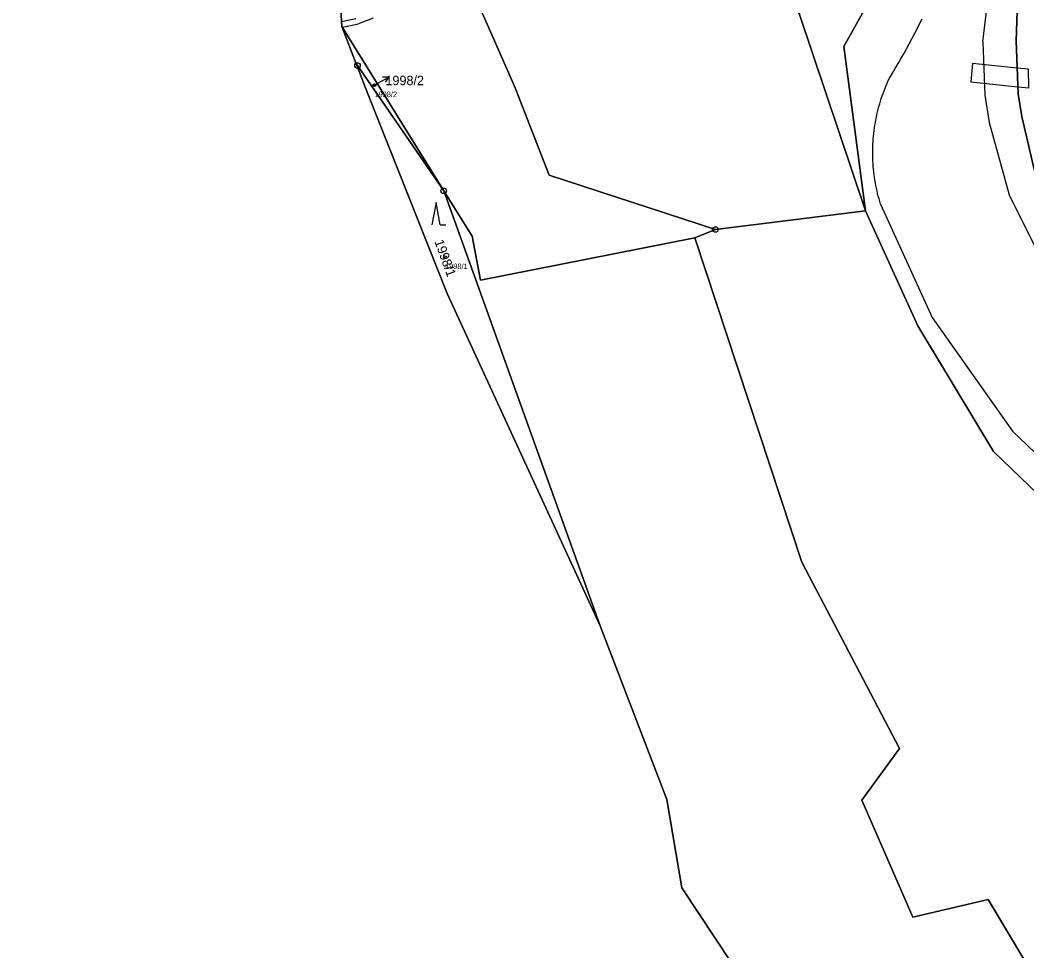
# Model space of a CAD drawing. Extents: x -653098 to -649479, y -997642 to -992666.
# Drawn here: x -650912.5 to -650731.1, y -996350.3 to -996182.5 of the extents above; entities that cross this region are included whole.
import ezdxf

# ---------------------------------------------------------------- set-up
doc = ezdxf.new("R2010")
doc.units = 0
for name, color, linetype in [('Definiční body', 7, 'Continuous'), ('Hranice parcel', 7, 'Continuous'), ('Parcelní čísla', 7, 'Continuous'), ('Polygon ku', 7, 'Continuous'), ('Polygon parcely', 7, 'Continuous'), ('Pop  PČ popisy', 7, 'Continuous'), ('Vnitřní kresba', 7, 'Continuous'), ('Věcná břemena k části', 7, 'Continuous'), ('Značky bodu BP', 7, 'Continuous'), ('Značky kultur', 7, 'Continuous')]:
    doc.layers.add(name, color=color, linetype=linetype)

msp = doc.modelspace()

# ---------------------------------------------------------------- linework, layer by layer
at = {"layer": 'Definiční body'}
for centre in [(-650848.67, -996194.24), (-650835.94, -996225.25)]:
    msp.add_circle(centre, 0.25, dxfattribs=at)
at = {"layer": 'Hranice parcel'}
for p, q in [((-650772.11, -996181.35), (-650760.15, -996216.92)), ((-650851.95, -996190.37), (-650854.52, -996183.69)), ((-650836.18, -996213.29), (-650854.52, -996183.69)), ((-650807.99, -996291.73), (-650836.18, -996213.29)), ((-650787.19, -996220.27), (-650760.15, -996216.92)), ((-650790.92, -996221.78), (-650787.19, -996220.27)), ((-650829.52, -996229.42), (-650790.92, -996221.78))]:
    msp.add_line(p, q, dxfattribs=at)
for points in [[(-650780.06, -996023.76), (-650780.95, -996024.21), (-650778.64, -996028.84), (-650766.25, -996042.92), (-650750.34, -996065.83), (-650748.89, -996068.41), (-650743.84, -996077.6), (-650735.13, -996097.14), (-650732.34, -996108.25), (-650732.19, -996163.17), (-650732.96, -996186.25), (-650732.64, -996195.82), (-650731.93, -996199.92), (-650729.7, -996209.7), (-650728.46, -996212.39), (-650711.07, -996242.84), (-650691.48, -996261.81), (-650671.27, -996282.98), (-650633.43, -996323.16), (-650616.06, -996356.04), (-650609.02, -996384.48)], [(-650760.15, -996216.92), (-650764.06, -996187.28), (-650754.27, -996169.71), (-650760.05, -996132.03), (-650764.73, -996105.06), (-650765.16, -996095.98), (-650769.95, -996075.54), (-650788.97, -996052.68)], [(-650854.52, -996183.69), (-650854.97, -996176.47), (-650855.39, -996149.02), (-650858.42, -996117.61)], [(-650830.62, -996152.59), (-650832.04, -996174.7), (-650823.29, -996194.75), (-650817.14, -996210.46), (-650787.19, -996220.27)], [(-650807.99, -996291.73), (-650835.56, -996231.82), (-650849.76, -996196.08), (-650851.95, -996190.37)], [(-650836.18, -996213.29), (-650851.72, -996190.71), (-650851.95, -996190.37)], [(-650836.18, -996213.29), (-650831.02, -996221.47), (-650829.52, -996229.42)], [(-650650.91, -996344), (-650676.86, -996311.04), (-650705.05, -996286.98), (-650724.18, -996272.67), (-650737.09, -996260.27), (-650750.69, -996237.66), (-650760.15, -996216.92)], [(-650697.5, -996406.49), (-650710.84, -996386.51), (-650738.04, -996341.09), (-650751.61, -996344.26), (-650760.82, -996323.18), (-650754, -996313.87), (-650771.64, -996280.23), (-650790.92, -996221.78)], [(-650793.25, -996338.99), (-650795.95, -996323.04), (-650807.99, -996291.73)], [(-650671.03, -996521.68), (-650678.61, -996505.27), (-650687.37, -996491.39), (-650707.74, -996459.68), (-650726.42, -996431.17), (-650749.13, -996396.82), (-650760.46, -996389.11), (-650778.27, -996361.6), (-650793.25, -996338.99)]]:
    msp.add_lwpolyline(points, dxfattribs=at)
at = {"layer": 'Polygon ku'}
msp.add_lwpolyline([(-650912.53, -995959.37), (-650910.87, -995963.07), (-650901.32, -995984.32), (-650893.12, -996006.35), (-650886.51, -996021.18), (-650881.06, -996031.67), (-650873.13, -996050.33), (-650865.68, -996074.32), (-650861.18, -996096.3), (-650859.62, -996106.58), (-650859.15, -996110.04), (-650858.42, -996117.61), (-650855.39, -996149.02), (-650854.97, -996176.47), (-650854.52, -996183.69), (-650851.95, -996190.37), (-650849.76, -996196.08), (-650835.56, -996231.82), (-650807.99, -996291.73), (-650795.95, -996323.04), (-650793.25, -996338.99), (-650778.27, -996361.6)], dxfattribs=at)
at = {"layer": 'Polygon parcely'}
for points in [[(-650769.95, -996075.54), (-650788.97, -996052.68), (-650790.53, -996053.94), (-650775.94, -996079.16), (-650770.68, -996098.34), (-650767.72, -996105.25), (-650766.04, -996132.34), (-650764.27, -996170), (-650772.11, -996181.35), (-650760.15, -996216.92), (-650764.06, -996187.28), (-650754.27, -996169.71), (-650760.05, -996132.03), (-650764.73, -996105.06), (-650765.16, -996095.98)], [(-650787.19, -996220.27), (-650817.14, -996210.46), (-650823.29, -996194.75), (-650832.04, -996174.7), (-650830.62, -996152.59), (-650835.45, -996142.86), (-650846.45, -996125.07), (-650854.93, -996114.02), (-650859.15, -996110.04), (-650858.42, -996117.61), (-650855.39, -996149.02), (-650854.97, -996176.47), (-650854.52, -996183.69), (-650836.18, -996213.29), (-650831.02, -996221.47), (-650829.52, -996229.42), (-650790.92, -996221.78)], [(-650787.19, -996220.27), (-650760.15, -996216.92), (-650772.11, -996181.35), (-650799, -996139.82), (-650805.6, -996143.09), (-650813.23, -996147.07), (-650827.99, -996151.26), (-650830.62, -996152.59), (-650832.04, -996174.7), (-650823.29, -996194.75), (-650817.14, -996210.46)], [(-650836.18, -996213.29), (-650854.52, -996183.69), (-650851.95, -996190.37), (-650851.72, -996190.71)], [(-650836.18, -996213.29), (-650851.72, -996190.71), (-650851.95, -996190.37), (-650849.76, -996196.08), (-650835.56, -996231.82), (-650807.99, -996291.73)], [(-650635.96, -996420.85), (-650632.2, -996400.86), (-650631.81, -996383.56), (-650636.03, -996363.31), (-650650.91, -996344), (-650676.86, -996311.04), (-650705.05, -996286.98), (-650724.18, -996272.67), (-650737.09, -996260.27), (-650750.69, -996237.66), (-650760.15, -996216.92), (-650787.19, -996220.27), (-650790.92, -996221.78), (-650771.64, -996280.23), (-650754, -996313.87), (-650760.82, -996323.18), (-650751.61, -996344.26), (-650738.04, -996341.09), (-650710.84, -996386.51), (-650697.5, -996406.49), (-650678.61, -996432.75), (-650658.13, -996462.34), (-650646.44, -996479.32), (-650640.62, -996452.36)]]:
    msp.add_lwpolyline(points, close=True, dxfattribs=at)
for points in [[(-650732.19, -996163.17), (-650732.96, -996186.25), (-650732.64, -996195.82), (-650731.93, -996199.92), (-650729.7, -996209.7)], [(-650729.7, -996209.7), (-650731.93, -996199.92), (-650732.64, -996195.82), (-650732.96, -996186.25), (-650732.19, -996163.17)], [(-650754.27, -996169.71), (-650764.06, -996187.28), (-650760.15, -996216.92), (-650750.69, -996237.66), (-650737.09, -996260.27), (-650724.18, -996272.67)], [(-650710.84, -996386.51), (-650738.04, -996341.09), (-650751.61, -996344.26), (-650760.82, -996323.18), (-650754, -996313.87), (-650771.64, -996280.23), (-650790.92, -996221.78), (-650829.52, -996229.42), (-650831.02, -996221.47), (-650836.18, -996213.29), (-650807.99, -996291.73), (-650795.95, -996323.04), (-650793.25, -996338.99), (-650778.27, -996361.6)]]:
    msp.add_lwpolyline(points, dxfattribs=at)
at = {"layer": 'Pop  PČ popisy'}
for p, q in [((-650848.71, -996194.24), (-650846.08, -996192.79)), ((-650846.08, -996192.79), (-650847.2, -996192.83)), ((-650846.08, -996192.79), (-650846.72, -996193.71))]:
    msp.add_line(p, q, dxfattribs=at)
at = {"layer": 'Vnitřní kresba'}
for p, q in [((-650738.96, -996186.45), (-650736.19, -996163.04)), ((-650738.96, -996186.45), (-650738.63, -996196.02)), ((-650738.63, -996196.02), (-650737.84, -996200.95)), ((-650737.84, -996200.95), (-650734.24, -996214)), ((-650734.24, -996214), (-650718.01, -996246.82)), ((-650757.42, -996215.68), (-650748.12, -996236.11)), ((-650748.12, -996236.11), (-650733.63, -996256.66)), ((-650733.63, -996256.66), (-650720.72, -996269.06))]:
    msp.add_line(p, q, dxfattribs=at)
for points in [[(-650755.83, -996192.97), (-650755.3, -996192.1), (-650754.78, -996191.23), (-650754.26, -996190.35), (-650753.75, -996189.47), (-650753.25, -996188.59), (-650752.76, -996187.7), (-650752.27, -996186.81), (-650751.79, -996185.92), (-650751.31, -996185.02), (-650750.84, -996184.11), (-650750.38, -996183.21), (-650749.92, -996182.3)], [(-650757.42, -996215.68), (-650757.56, -996215.21), (-650757.7, -996214.73), (-650757.83, -996214.25), (-650757.95, -996213.77), (-650758.06, -996213.29), (-650758.16, -996212.8), (-650758.26, -996212.32), (-650758.35, -996211.83), (-650758.43, -996211.34), (-650758.51, -996210.85), (-650758.57, -996210.36), (-650758.63, -996209.87), (-650758.68, -996209.37), (-650758.73, -996208.88), (-650758.76, -996208.39), (-650758.79, -996207.89), (-650758.81, -996207.4), (-650758.82, -996206.9), (-650758.83, -996206.41), (-650758.82, -996205.91), (-650758.81, -996205.41), (-650758.79, -996204.92), (-650758.77, -996204.42), (-650758.73, -996203.93), (-650758.69, -996203.44), (-650758.64, -996202.94), (-650758.58, -996202.45), (-650758.52, -996201.96), (-650758.44, -996201.47), (-650758.36, -996200.98), (-650758.27, -996200.49), (-650758.18, -996200.01), (-650758.07, -996199.52), (-650757.96, -996199.04), (-650757.84, -996198.56), (-650757.71, -996198.08), (-650757.58, -996197.6), (-650757.44, -996197.13), (-650757.29, -996196.65), (-650757.13, -996196.18), (-650756.97, -996195.72), (-650756.8, -996195.25), (-650756.62, -996194.79), (-650756.43, -996194.33), (-650756.24, -996193.87), (-650756.04, -996193.42), (-650755.83, -996192.97)]]:
    msp.add_lwpolyline(points, dxfattribs=at)
at = {"layer": 'Věcná břemena k části'}
msp.add_lwpolyline([(-650852.03, -996182.3), (-650854.57, -996182.81), (-650854.52, -996183.69), (-650854.45, -996183.8), (-650851.75, -996183.26), (-650848.82, -996182.1)], dxfattribs=at)
msp.add_lwpolyline([(-650740.84, -996190.34), (-650741.18, -996193.64), (-650732.68, -996194.53), (-650730.67, -996194.74), (-650730.78, -996191.39), (-650732.8, -996191.18)], close=True, dxfattribs=at)
at = {"layer": 'Značky bodu BP'}
for centre, radius in [((-650851.72, -996190.71), 0.5), ((-650851.72, -996190.71), 0.0303), ((-650836.18, -996213.29), 0.5), ((-650836.18, -996213.29), 0.0303), ((-650787.19, -996220.27), 0.5), ((-650787.19, -996220.27), 0.0303)]:
    msp.add_circle(centre, radius, dxfattribs=at)
at = {"layer": 'Značky kultur'}
for p, q in [((-650837.56, -996215.41), (-650838.31, -996219.41)), ((-650836.81, -996219.41), (-650837.56, -996215.41)), ((-650836.81, -996219.41), (-650835.81, -996219.41))]:
    msp.add_line(p, q, dxfattribs=at)

# ---------------------------------------------------------------- texts
at = {"layer": 'Definiční body'}
for s, p in [('1998/2', (-650848.67, -996196.4)), ('1998/1', (-650835.94, -996227.41))]:
    msp.add_text(s, height=1, dxfattribs=at).set_placement(p)
at = {"layer": 'Parcelní čísla'}
msp.add_text('1998/2', height=1.7, dxfattribs=at).set_placement((-650846.68, -996194.25))
msp.add_text('1998/1', height=1.7, rotation=290, dxfattribs=at).set_placement((-650837.87, -996222.43))

doc.saveas('drawing.dxf')
